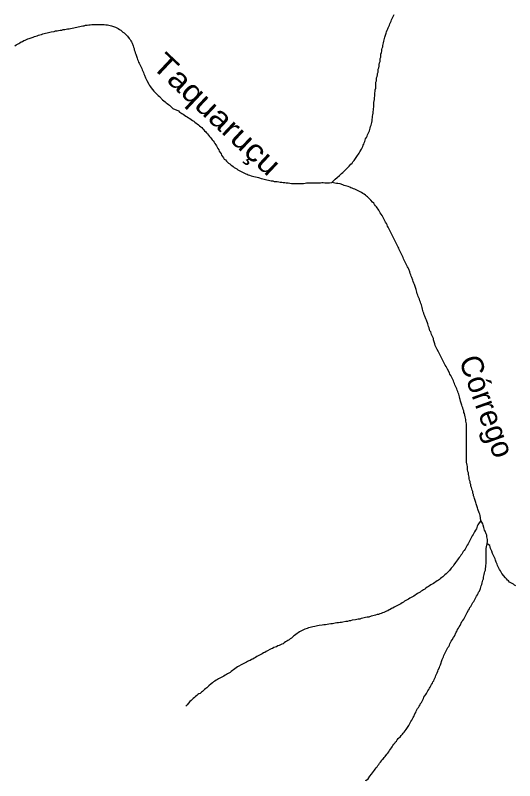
# Model space of a CAD drawing. Extents: x 652.3 to 678, y 7316.9 to 7344.9.
# Drawn here: x 660.767 to 662.586, y 7337.203 to 7339.988 of the extents above; entities that cross this region are included whole.
import ezdxf
from ezdxf.enums import TextEntityAlignment as Align

# ---------------------------------------------------------------- set-up
doc = ezdxf.new("R2010")
doc.units = 0
doc.header["$LTSCALE"] = 0.032
doc.layers.add('61', color=7, linetype='Continuous')
doc.layers.add('7', color=7, linetype='Continuous', lineweight=25)

msp = doc.modelspace()

# ---------------------------------------------------------------- linework, layer by layer
at = {"layer": '7'}
for points in [[(662.0759, 7339.688), (662.0767, 7339.6936), (662.0767, 7339.7047), (662.0783, 7339.7111), (662.0783, 7339.7167), (662.0799, 7339.7222), (662.0799, 7339.7389), (662.0807, 7339.7445), (662.0823, 7339.7493), (662.0831, 7339.7548), (662.0831, 7339.7604), (662.0847, 7339.7652), (662.0863, 7339.7708), (662.0871, 7339.7763), (662.0887, 7339.7811), (662.0895, 7339.7867), (662.0895, 7339.7922), (662.0911, 7339.797), (662.0926, 7339.8026), (662.0926, 7339.8082), (662.0942, 7339.8145), (662.0958, 7339.8193), (662.0958, 7339.8249), (662.0966, 7339.8304), (662.0982, 7339.8352), (662.099, 7339.8408), (662.099, 7339.8464), (662.1006, 7339.8527), (662.1022, 7339.8575), (662.1022, 7339.8631), (662.1038, 7339.8678), (662.1054, 7339.8726), (662.1054, 7339.8782), (662.107, 7339.883), (662.1086, 7339.8877), (662.1094, 7339.8933), (662.1109, 7339.8981), (662.1117, 7339.9036), (662.1133, 7339.9084), (662.1181, 7339.9227), (662.1197, 7339.9275), (662.1213, 7339.9331), (662.1237, 7339.9379), (662.1253, 7339.9426), (662.13, 7339.9522), (662.1316, 7339.957), (662.134, 7339.9617), (662.1364, 7339.9665), (662.138, 7339.9713), (662.1404, 7339.976), (662.1428, 7339.9808), (662.1444, 7339.9856), (662.1468, 7339.9904)], [(660.8036, 7339.8973), (660.8084, 7339.8997), (660.8132, 7339.9021), (660.818, 7339.9036), (660.8323, 7339.9084), (660.837, 7339.91), (660.8466, 7339.9132), (660.8522, 7339.9148), (660.8569, 7339.9164), (660.8625, 7339.918), (660.8673, 7339.9196), (660.8729, 7339.9211), (660.8776, 7339.9227), (660.8832, 7339.9235), (660.888, 7339.9251), (660.8935, 7339.9259), (660.8983, 7339.9275), (660.9095, 7339.9291), (660.9142, 7339.9307), (660.9198, 7339.9307), (660.9254, 7339.9323), (660.9309, 7339.9331), (660.9365, 7339.9339), (660.9421, 7339.9355), (660.9476, 7339.9363), (660.9532, 7339.9371), (660.958, 7339.9387), (660.9636, 7339.9387), (660.9691, 7339.9402), (660.9803, 7339.9418), (660.9858, 7339.9434), (660.9914, 7339.9442), (660.997, 7339.9458), (661.0026, 7339.9466), (661.0073, 7339.9482), (661.0129, 7339.949), (661.0185, 7339.9498), (661.0232, 7339.9514), (661.0288, 7339.9522), (661.0352, 7339.953), (661.0407, 7339.953), (661.0463, 7339.9538), (661.0527, 7339.9546), (661.0917, 7339.9546), (661.0972, 7339.953), (661.1028, 7339.953), (661.1076, 7339.9514), (661.1132, 7339.9506), (661.1179, 7339.949), (661.1322, 7339.9442), (661.1418, 7339.9394), (661.1466, 7339.9363), (661.1513, 7339.9331), (661.1553, 7339.9299), (661.1593, 7339.9267), (661.1641, 7339.9235), (661.176, 7339.9116), (661.1824, 7339.9036), (661.1864, 7339.8997), (661.1879, 7339.8949), (661.1911, 7339.8909), (661.1935, 7339.8861), (661.1967, 7339.8766), (661.1983, 7339.8718), (661.1999, 7339.867), (661.2007, 7339.8615), (661.2031, 7339.8567), (661.2039, 7339.8511), (661.2062, 7339.8464), (661.211, 7339.832), (661.2126, 7339.8273), (661.215, 7339.8225), (661.2166, 7339.8177), (661.219, 7339.8129), (661.2206, 7339.8082), (661.2238, 7339.8034), (661.2253, 7339.7986), (661.2277, 7339.7938), (661.2301, 7339.7891), (661.2317, 7339.7843), (661.2341, 7339.7795), (661.2357, 7339.7747), (661.2381, 7339.77), (661.2413, 7339.7604), (661.2436, 7339.7556), (661.246, 7339.7509), (661.2532, 7339.7365), (661.2564, 7339.7318), (661.2596, 7339.7278), (661.2627, 7339.7238), (661.2723, 7339.7119), (661.2882, 7339.696), (661.2922, 7339.692), (661.3041, 7339.6801), (661.3089, 7339.6769), (661.3129, 7339.6729), (661.3168, 7339.6697), (661.3208, 7339.6665), (661.3256, 7339.6633), (661.3296, 7339.6602), (661.3415, 7339.6482)], [(660.7654, 7339.8766), (660.7702, 7339.8798), (660.775, 7339.883), (660.7798, 7339.8845), (660.7845, 7339.8877), (660.7893, 7339.8909), (660.7941, 7339.8925), (660.7989, 7339.8957), (660.8036, 7339.8973)], [(661.9208, 7339.3793), (661.9327, 7339.3912), (661.9399, 7339.3976), (661.9478, 7339.4047), (661.9518, 7339.4079), (661.9558, 7339.4119), (661.9598, 7339.4159), (661.9637, 7339.4191), (661.9677, 7339.423), (661.9717, 7339.4262), (661.9836, 7339.4382), (661.99, 7339.4461), (661.994, 7339.4501), (661.9972, 7339.4549), (662.0011, 7339.4589), (662.0043, 7339.4628), (662.0139, 7339.4772), (662.0171, 7339.4819), (662.0202, 7339.4859), (662.0218, 7339.4907), (662.0282, 7339.5002), (662.0306, 7339.505), (662.033, 7339.5098), (662.0346, 7339.5146), (662.0369, 7339.5193), (662.0385, 7339.5241), (662.0401, 7339.5289), (662.0433, 7339.5384), (662.0465, 7339.5432), (662.0489, 7339.548), (662.0505, 7339.5527), (662.0552, 7339.5623), (662.0568, 7339.5671), (662.0584, 7339.5726), (662.06, 7339.5774), (662.0616, 7339.583), (662.064, 7339.5878), (662.0648, 7339.5933), (662.0664, 7339.5981), (662.0672, 7339.6037), (662.0672, 7339.6092), (662.068, 7339.6148), (662.0688, 7339.6204), (662.0696, 7339.6259), (662.0704, 7339.6315), (662.0704, 7339.6371), (662.072, 7339.6419), (662.072, 7339.6482), (662.0728, 7339.6538), (662.0735, 7339.6594), (662.0735, 7339.6705), (662.0751, 7339.6816), (662.0759, 7339.688)], [(661.3415, 7339.6482), (661.3614, 7339.6395), (661.3654, 7339.6355), (661.3702, 7339.6331), (661.3741, 7339.6299), (661.3789, 7339.6275), (661.3837, 7339.6244), (661.3885, 7339.6212), (661.3932, 7339.618), (661.398, 7339.6148), (661.4028, 7339.6116), (661.4076, 7339.6084), (661.4123, 7339.6053), (661.4171, 7339.6021), (661.4211, 7339.5989), (661.4259, 7339.5957), (661.4298, 7339.5925), (661.4346, 7339.5893), (661.4386, 7339.5854), (661.4426, 7339.5822), (661.4465, 7339.579), (661.4505, 7339.575), (661.4537, 7339.571), (661.4569, 7339.5671), (661.4609, 7339.5639), (661.4641, 7339.5599), (661.4672, 7339.5559), (661.4712, 7339.5519), (661.4744, 7339.5472), (661.4784, 7339.5432), (661.4816, 7339.5384), (661.4847, 7339.5344), (661.4879, 7339.5305), (661.4911, 7339.5265), (661.4943, 7339.5217), (661.4975, 7339.5169), (661.5007, 7339.5122), (661.503, 7339.5074), (661.5054, 7339.5026), (661.5086, 7339.4978), (661.5102, 7339.4931), (661.5134, 7339.4883), (661.5166, 7339.4835), (661.519, 7339.4787), (661.5221, 7339.474), (661.5253, 7339.4692), (661.5285, 7339.4644), (661.5325, 7339.4612), (661.5365, 7339.4573), (661.5404, 7339.4533), (661.5444, 7339.4501), (661.5484, 7339.4469), (661.5524, 7339.4437), (661.5564, 7339.4406), (661.5611, 7339.4374), (661.5651, 7339.4342), (661.5691, 7339.431), (661.5739, 7339.4286), (661.5778, 7339.4254), (661.5826, 7339.423), (661.5874, 7339.4207), (661.5922, 7339.4175), (661.5969, 7339.4151), (661.6017, 7339.4127), (661.6065, 7339.4111), (661.6113, 7339.4095), (661.616, 7339.4071), (661.6208, 7339.4055), (661.6264, 7339.4039), (661.6311, 7339.4024), (661.6367, 7339.4008), (661.6423, 7339.4), (661.6479, 7339.3992), (661.6526, 7339.3976), (661.6574, 7339.396), (661.663, 7339.3944), (661.6685, 7339.3928), (661.6741, 7339.392), (661.6789, 7339.3904), (661.6837, 7339.3888), (661.6892, 7339.388), (661.694, 7339.3864), (661.6996, 7339.3856), (661.7051, 7339.3849), (661.7099, 7339.3833), (661.7155, 7339.3833), (661.7211, 7339.3825), (661.7266, 7339.3817), (661.7322, 7339.3809), (661.7378, 7339.3801), (661.7433, 7339.3793), (661.7489, 7339.3793), (661.7545, 7339.3785), (661.7616, 7339.3777), (661.7672, 7339.3769), (661.7728, 7339.3761), (661.7783, 7339.3761), (661.7839, 7339.3761), (661.7895, 7339.3761), (661.7951, 7339.3753), (661.8006, 7339.3753)], [(661.8006, 7339.3753), (661.8062, 7339.3761), (661.8118, 7339.3761), (661.8173, 7339.3761), (661.8229, 7339.3769), (661.8285, 7339.3777), (661.834, 7339.3777), (661.8396, 7339.3777), (661.8452, 7339.3777), (661.8508, 7339.3777), (661.8563, 7339.3777), (661.8619, 7339.3777), (661.8675, 7339.3777), (661.873, 7339.3777), (661.8786, 7339.3777), (661.8834, 7339.3793), (661.8889, 7339.3793), (661.8945, 7339.3785), (661.9001, 7339.3777), (661.9057, 7339.3777), (661.9112, 7339.3777), (661.9208, 7339.3793)], [(662.2518, 7338.9138), (662.2502, 7338.9186), (662.2494, 7338.9241), (662.2462, 7338.9337), (662.2438, 7338.9385), (662.243, 7338.944), (662.2406, 7338.9488), (662.2391, 7338.9544), (662.2375, 7338.9592), (662.2351, 7338.9639), (662.2335, 7338.9695), (662.2311, 7338.9743), (662.2303, 7338.9798), (662.2271, 7338.9894), (662.2255, 7338.9942), (662.2208, 7339.0085), (662.2184, 7339.0133), (662.2168, 7339.0188), (662.2152, 7339.0236), (662.212, 7339.0332), (662.2096, 7339.0379), (662.208, 7339.0435), (662.2056, 7339.0483), (662.2048, 7339.0538), (662.2001, 7339.0634), (662.1977, 7339.0682), (662.1961, 7339.0729), (662.1937, 7339.0777), (662.1913, 7339.0825), (662.1881, 7339.0873), (662.1857, 7339.092), (662.1834, 7339.0968), (662.181, 7339.1016), (662.1794, 7339.1064), (662.177, 7339.1111), (662.1746, 7339.1159), (662.1722, 7339.1207), (662.1706, 7339.1255), (662.1658, 7339.135), (662.1643, 7339.1398), (662.1619, 7339.1446), (662.1547, 7339.1589), (662.1523, 7339.1637), (662.1452, 7339.178), (662.1428, 7339.1827), (662.138, 7339.1923), (662.1348, 7339.1971), (662.1324, 7339.2018), (662.1308, 7339.2066), (662.1277, 7339.2114), (662.1253, 7339.2162), (662.1229, 7339.2209), (662.1213, 7339.2257), (662.1189, 7339.2305), (662.1157, 7339.2353), (662.1133, 7339.24), (662.1086, 7339.2496), (662.1054, 7339.2544), (662.103, 7339.2591), (662.0966, 7339.2687), (662.0942, 7339.2735), (662.0918, 7339.2782), (662.0887, 7339.2822), (662.0855, 7339.287), (662.0823, 7339.291), (662.0791, 7339.2949), (662.0759, 7339.2997), (662.0728, 7339.3037), (662.0688, 7339.3077), (662.0624, 7339.3156), (662.0584, 7339.3188), (662.0545, 7339.3228), (662.0505, 7339.3268), (662.0465, 7339.33), (662.0425, 7339.3331), (662.0377, 7339.3363), (662.033, 7339.3395), (662.0282, 7339.3427), (662.0186, 7339.3475), (662.0139, 7339.3506), (662.0091, 7339.3522), (662.0043, 7339.3546), (661.9995, 7339.3562), (661.9948, 7339.3586), (661.99, 7339.3602), (661.9852, 7339.3626), (661.9797, 7339.3642), (661.9701, 7339.3673), (661.9653, 7339.3689), (661.9606, 7339.3705), (661.9502, 7339.3745), (661.9423, 7339.3753), (661.9367, 7339.3761), (661.9208, 7339.3793)], [(662.4634, 7338.1491), (662.4603, 7338.1674), (662.4587, 7338.1722), (662.4571, 7338.177), (662.4523, 7338.1913), (662.4507, 7338.1961), (662.4459, 7338.2104), (662.4443, 7338.2152), (662.4396, 7338.2295), (662.438, 7338.2343), (662.4364, 7338.2391), (662.4356, 7338.2446), (662.434, 7338.2494), (662.4332, 7338.255), (662.4316, 7338.2597), (662.43, 7338.2645), (662.4292, 7338.2701), (662.4268, 7338.2749), (662.426, 7338.2804), (662.4244, 7338.2852), (662.4237, 7338.2908), (662.4221, 7338.2964), (662.4205, 7338.3011), (662.4205, 7338.3067), (662.4189, 7338.3123), (662.4173, 7338.317), (662.4173, 7338.3226), (662.4157, 7338.3282), (662.4141, 7338.3345), (662.4141, 7338.3457), (662.4125, 7338.3505), (662.4109, 7338.3616), (662.4109, 7338.5008), (662.4093, 7338.5056), (662.4085, 7338.5112), (662.4077, 7338.5168), (662.4069, 7338.5223), (662.4054, 7338.5271), (662.4046, 7338.5327), (662.403, 7338.5382), (662.4014, 7338.543), (662.4006, 7338.5486), (662.3982, 7338.5534), (662.3974, 7338.5589), (662.395, 7338.5637), (662.3934, 7338.5693), (662.3886, 7338.5836), (662.3878, 7338.5892), (662.3863, 7338.5939), (662.3855, 7338.5995), (662.3823, 7338.6091), (662.3807, 7338.6146), (662.3791, 7338.6194), (662.3767, 7338.6242), (662.3751, 7338.6289), (662.3703, 7338.6385), (662.3687, 7338.6433), (662.3672, 7338.648), (662.3648, 7338.6528), (662.3632, 7338.6576), (662.3608, 7338.6624), (662.3584, 7338.6671), (662.3536, 7338.6767), (662.3504, 7338.6815), (662.3481, 7338.6862), (662.3409, 7338.7006), (662.3385, 7338.7053), (662.3361, 7338.7101), (662.3329, 7338.7149), (662.3306, 7338.7197), (662.3282, 7338.7244), (662.3234, 7338.734), (662.3202, 7338.7388), (662.3186, 7338.7435), (662.3154, 7338.7483), (662.3107, 7338.7579), (662.3083, 7338.7626), (662.3035, 7338.7722), (662.3019, 7338.7769), (662.2995, 7338.7817), (662.2971, 7338.7865), (662.2955, 7338.7921), (662.2908, 7338.8064), (662.29, 7338.812), (662.2876, 7338.8167), (662.286, 7338.8215), (662.2836, 7338.8263), (662.2804, 7338.8358), (662.2772, 7338.8398), (662.2757, 7338.8446), (662.2749, 7338.8502), (662.2725, 7338.8549), (662.2709, 7338.8597), (662.2693, 7338.8645), (662.2645, 7338.8788), (662.2621, 7338.8836), (662.2589, 7338.8931), (662.2566, 7338.8979), (662.2558, 7338.9035), (662.2534, 7338.9082), (662.2518, 7338.9138)], [(662.4634, 7338.1491), (662.4523, 7338.1332), (662.4499, 7338.1285), (662.4483, 7338.1237), (662.4467, 7338.1189)], [(662.4857, 7338.064), (662.4873, 7338.0736), (662.4873, 7338.0799), (662.4857, 7338.0855), (662.4841, 7338.0903), (662.4841, 7338.0958), (662.4817, 7338.1006), (662.4786, 7338.1102), (662.4762, 7338.1149), (662.4738, 7338.1245), (662.4714, 7338.1324), (662.4698, 7338.1372), (662.4634, 7338.1491)], [(662.4467, 7338.1189), (662.4435, 7338.1149), (662.4396, 7338.1078), (662.4348, 7338.0982), (662.4316, 7338.0935), (662.4244, 7338.0791), (662.4213, 7338.0744), (662.4165, 7338.0648), (662.4133, 7338.06), (662.4101, 7338.0553), (662.4054, 7338.0457), (662.4022, 7338.0409), (662.399, 7338.0362), (662.3958, 7338.0322), (662.3934, 7338.0274), (662.3902, 7338.0234), (662.387, 7338.0187), (662.3839, 7338.0147), (662.3807, 7338.0099), (662.3775, 7338.0059), (662.3711, 7337.9964), (662.3648, 7337.9884), (662.3616, 7337.9836), (662.3584, 7337.9797), (662.3544, 7337.9757), (662.3481, 7337.9677), (662.3361, 7337.9558), (662.3321, 7337.9518), (662.3282, 7337.9486), (662.3242, 7337.9447), (662.3202, 7337.9415), (662.3162, 7337.9383), (662.3123, 7337.9351), (662.3083, 7337.9319), (662.3035, 7337.9295), (662.2995, 7337.9264), (662.2948, 7337.924), (662.2908, 7337.9208), (662.286, 7337.9184), (662.2812, 7337.9152), (662.2764, 7337.912), (662.2717, 7337.9096), (662.2677, 7337.9065), (662.2629, 7337.9033), (662.2589, 7337.9001), (662.2542, 7337.8977), (662.2502, 7337.8945), (662.2454, 7337.8921), (662.2414, 7337.889), (662.2367, 7337.8866), (662.2327, 7337.8834), (662.2279, 7337.8802), (662.2231, 7337.8778), (662.2184, 7337.8746), (662.2136, 7337.8722), (662.2088, 7337.8691), (662.204, 7337.8667), (662.1993, 7337.8635), (662.1945, 7337.8611), (662.1897, 7337.8579), (662.1849, 7337.8555), (662.181, 7337.8524), (662.1762, 7337.85), (662.1714, 7337.8468), (662.1619, 7337.842), (662.1571, 7337.8388), (662.1475, 7337.8341), (662.1428, 7337.8309), (662.138, 7337.8293), (662.1332, 7337.8261), (662.1285, 7337.8245), (662.1237, 7337.8213), (662.1189, 7337.8197), (662.1094, 7337.815), (662.1046, 7337.8134), (662.0998, 7337.811), (662.095, 7337.8094), (662.0903, 7337.8078), (662.0847, 7337.807), (662.0791, 7337.8054), (662.0696, 7337.8022), (662.064, 7337.8014), (662.0545, 7337.7983), (662.0489, 7337.7975), (662.0433, 7337.7967), (662.0385, 7337.7951), (662.033, 7337.7943), (662.0266, 7337.7927), (662.0218, 7337.7911), (662.0163, 7337.7903), (662.0115, 7337.7887), (662.0059, 7337.7879), (661.9948, 7337.7863), (661.9884, 7337.7847), (661.9828, 7337.7839), (661.9773, 7337.7823), (661.9717, 7337.7815), (661.9606, 7337.7799), (661.9558, 7337.7784), (661.9502, 7337.7784), (661.9439, 7337.7768)], [(662.3767, 7337.7481), (662.3783, 7337.7529), (662.3815, 7337.7577), (662.3839, 7337.7624), (662.387, 7337.7672), (662.3942, 7337.7815), (662.3974, 7337.7855), (662.4006, 7337.7903), (662.403, 7337.7951), (662.4054, 7337.7998), (662.4085, 7337.8046), (662.4101, 7337.8094), (662.4133, 7337.8142), (662.4181, 7337.8237), (662.4213, 7337.8277), (662.4229, 7337.8325), (662.426, 7337.8364), (662.4284, 7337.8412), (662.4316, 7337.846), (662.434, 7337.8508), (662.4372, 7337.8547), (662.442, 7337.8643), (662.4451, 7337.8691), (662.4475, 7337.8738), (662.4507, 7337.8786), (662.4531, 7337.8834), (662.4547, 7337.8882), (662.4579, 7337.8929), (662.461, 7337.9025), (662.4626, 7337.9073), (662.4642, 7337.912), (662.4666, 7337.9168), (662.4674, 7337.9224), (662.469, 7337.9272), (662.4706, 7337.9327), (662.4722, 7337.9375), (662.473, 7337.9431), (662.4738, 7337.9486), (662.4754, 7337.9534), (662.4762, 7337.959), (662.4778, 7337.9645), (662.4793, 7337.9693), (662.4793, 7337.9749), (662.4809, 7337.9813), (662.4809, 7337.9868), (662.4817, 7337.9924), (662.4825, 7337.998), (662.4825, 7338.0481), (662.4833, 7338.0537), (662.4841, 7338.0592), (662.4857, 7338.064)], [(662.59, 7337.912), (662.5852, 7337.9144), (662.5812, 7337.9176), (662.5764, 7337.92), (662.5716, 7337.9224), (662.5677, 7337.9256), (662.5637, 7337.9295), (662.5597, 7337.9327), (662.5565, 7337.9367), (662.5526, 7337.9407), (662.5398, 7337.9566), (662.5374, 7337.9614), (662.5343, 7337.9661), (662.5311, 7337.9709), (662.5239, 7337.9852), (662.5223, 7337.9908), (662.5191, 7337.998), (662.516, 7338.0051), (662.5144, 7338.0099), (662.5096, 7338.0195), (662.508, 7338.0242), (662.5056, 7338.029), (662.5024, 7338.0385), (662.5008, 7338.0433), (662.4984, 7338.0481), (662.4969, 7338.0537), (662.4953, 7338.0584), (662.4857, 7338.064)], [(661.9439, 7337.7768), (661.9383, 7337.7768), (661.9327, 7337.776), (661.9271, 7337.7752), (661.9224, 7337.7736), (661.916, 7337.7736), (661.9096, 7337.772), (661.9033, 7337.7712), (661.8977, 7337.7704), (661.8905, 7337.7696), (661.885, 7337.7688), (661.8738, 7337.7672), (661.8683, 7337.7664), (661.8635, 7337.7648), (661.8579, 7337.764), (661.8516, 7337.7624), (661.846, 7337.7616), (661.8412, 7337.7601), (661.8356, 7337.7585), (661.8309, 7337.7569), (661.8213, 7337.7537), (661.8022, 7337.7441), (661.7982, 7337.741), (661.7935, 7337.7378), (661.7887, 7337.7346), (661.7847, 7337.7314), (661.7807, 7337.7282), (661.7768, 7337.725), (661.7728, 7337.7219), (661.7688, 7337.7187), (661.7648, 7337.7155), (661.76, 7337.7131), (661.7561, 7337.7099), (661.7513, 7337.7075), (661.7465, 7337.7044), (661.7425, 7337.7012), (661.7378, 7337.6996), (661.733, 7337.6972), (661.7282, 7337.6948), (661.7234, 7337.6932), (661.7187, 7337.69), (661.7139, 7337.6884), (661.7091, 7337.6869), (661.7043, 7337.6837), (661.6996, 7337.6821), (661.6805, 7337.6725), (661.6757, 7337.6693), (661.6709, 7337.6678), (661.6662, 7337.6646), (661.6566, 7337.6598), (661.6518, 7337.6566), (661.6471, 7337.6542), (661.6423, 7337.651), (661.6375, 7337.6487), (661.6327, 7337.6455), (661.628, 7337.6439), (661.6232, 7337.6407), (661.6184, 7337.6391), (661.6136, 7337.6359), (661.6089, 7337.6335), (661.6041, 7337.6312), (661.5993, 7337.6296), (661.5953, 7337.6264), (661.5762, 7337.6168), (661.5715, 7337.6137), (661.5675, 7337.6097), (661.5627, 7337.6065), (661.5587, 7337.6033), (661.554, 7337.6001), (661.55, 7337.5969), (661.5404, 7337.5922), (661.5365, 7337.589), (661.5317, 7337.5866), (661.5269, 7337.5834), (661.5078, 7337.5739), (661.5038, 7337.5707), (661.4991, 7337.5683), (661.4943, 7337.5651), (661.4895, 7337.5619), (661.4855, 7337.5587), (661.4808, 7337.5556), (661.4728, 7337.5476), (661.4688, 7337.5444), (661.4648, 7337.5412), (661.4609, 7337.5381), (661.4569, 7337.5341), (661.4529, 7337.5309), (661.4489, 7337.5277), (661.445, 7337.5245), (661.441, 7337.5206), (661.4362, 7337.519), (661.4322, 7337.5158), (661.4282, 7337.5126), (661.4235, 7337.5094), (661.4195, 7337.5054), (661.4155, 7337.5023), (661.4115, 7337.4983), (661.4076, 7337.4951), (661.4036, 7337.4911), (661.3932, 7337.4792), (661.3885, 7337.4738)], [(662.0438, 7337.2028), (662.0441, 7337.2031), (662.0521, 7337.2094), (662.0584, 7337.219), (662.0648, 7337.2269), (662.068, 7337.2317), (662.072, 7337.2357), (662.0751, 7337.2405), (662.0783, 7337.2445), (662.0815, 7337.2492), (662.0847, 7337.2532), (662.0879, 7337.258), (662.0911, 7337.262), (662.0934, 7337.2667), (662.0974, 7337.2707), (662.1006, 7337.2755), (662.1038, 7337.2795), (662.1078, 7337.2834), (662.1109, 7337.2874), (662.1141, 7337.2914), (662.1205, 7337.2994), (662.1245, 7337.3033), (662.1277, 7337.3081), (662.1308, 7337.3129), (662.1372, 7337.3224), (662.1404, 7337.3264), (662.1428, 7337.3312), (662.146, 7337.3352), (662.1491, 7337.3399), (662.1523, 7337.3439), (662.1563, 7337.3471), (662.1587, 7337.3519), (662.1619, 7337.3558), (662.1698, 7337.3638), (662.173, 7337.3678), (662.177, 7337.3718), (662.1802, 7337.3757), (662.1841, 7337.3797), (662.1873, 7337.3845), (662.1905, 7337.3893), (662.2001, 7337.4036), (662.2032, 7337.4084), (662.208, 7337.4179), (662.2112, 7337.4227), (662.2136, 7337.4275), (662.216, 7337.4322), (662.2192, 7337.4362), (662.2223, 7337.4458), (662.2255, 7337.4505), (662.2271, 7337.4553), (662.2303, 7337.4601), (662.2327, 7337.4649), (662.2359, 7337.4696), (662.2383, 7337.4744), (662.2414, 7337.4792), (662.243, 7337.484), (662.2462, 7337.4879), (662.2486, 7337.4927), (662.251, 7337.4975), (662.2542, 7337.5015), (662.2558, 7337.5062), (662.2621, 7337.5158), (662.2645, 7337.5206), (662.2677, 7337.5253), (662.2701, 7337.5301), (662.2733, 7337.5349), (662.2764, 7337.5389), (662.278, 7337.5436), (662.2812, 7337.5476), (662.2836, 7337.5524), (662.2868, 7337.5572), (662.2884, 7337.5619), (662.2916, 7337.5667), (662.2932, 7337.5715), (662.2955, 7337.5763), (662.2979, 7337.581), (662.2995, 7337.5858), (662.3019, 7337.5906), (662.3043, 7337.5954), (662.3059, 7337.6009), (662.3075, 7337.6057), (662.3123, 7337.6152), (662.3138, 7337.62), (662.3154, 7337.6248), (662.3218, 7337.6439), (662.3242, 7337.6487), (662.3266, 7337.6534), (662.3282, 7337.6582), (662.3306, 7337.663), (662.3401, 7337.6821), (662.3425, 7337.6869), (662.3457, 7337.6908), (662.3481, 7337.6956), (662.3497, 7337.7004), (662.3528, 7337.7052), (662.3552, 7337.7099), (662.3584, 7337.7147), (662.3632, 7337.7243), (662.3664, 7337.729), (662.3735, 7337.7433), (662.3767, 7337.7481)]]:
    msp.add_lwpolyline(points, dxfattribs=at)

# ---------------------------------------------------------------- texts
at = {"layer": '61', "width": 1.15}
msp.add_text('Taquaruçu', height=0.08, rotation=316.788, dxfattribs=at).set_placement((661.4747, 7339.5991), align=Align.CENTER)
at = {"layer": '61'}
msp.add_text('Córrego', height=0.08, rotation=289.78, dxfattribs=at).set_placement((662.4475, 7338.552), align=Align.CENTER)

doc.saveas('drawing.dxf')
